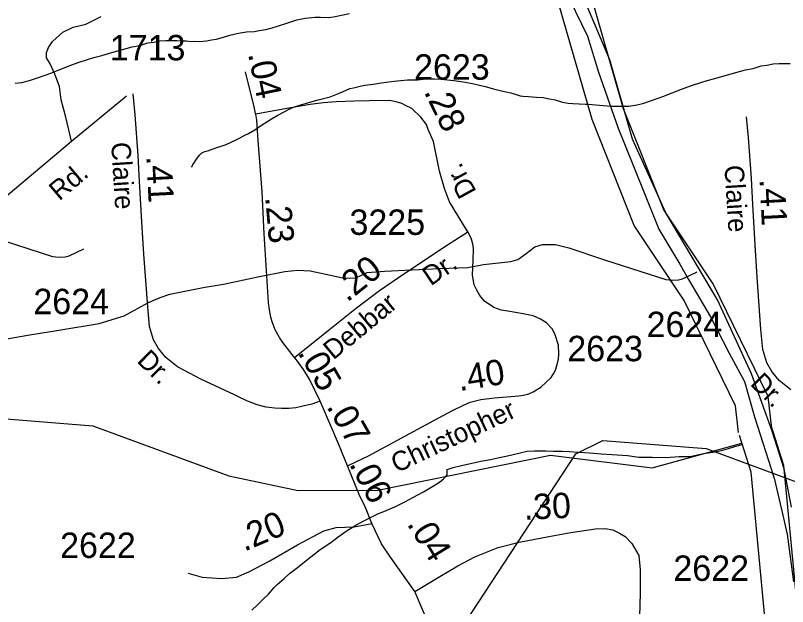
# Model space of a CAD drawing. Extents: x 2169602 to 2449496, y 721995 to 810662.
# Drawn here: x 2403716 to 2407514, y 768814 to 771722 of the extents above; entities that cross this region are included whole.
import ezdxf

# ---------------------------------------------------------------- set-up
doc = ezdxf.new("R2010")
doc.units = 0
doc.layers.add('Default', color=7, linetype='Continuous')

msp = doc.modelspace()

# ---------------------------------------------------------------- linework, layer by layer
at = {"layer": 'Default'}
for points in [[(2407436, 769689.1), (2407417.6, 769847.7), (2407148, 770402), (2406905.7, 770765.3), (2406707.4, 771262.8), (2406534.1, 771864.8), (2406430.1, 771998.3), (2406421.7, 772109.9)], [(2407273, 769670.2), (2407257.8, 769801.1), (2407005.4, 770320.2), (2406759.7, 770688.6), (2406552, 771209.6), (2406385.3, 771789), (2406271.1, 771935.5), (2406264.1, 772005.4)], [(2407533.2, 769303), (2407496.2, 769490.8), (2407438.4, 769676.5), (2407335.7, 769958.6), (2407168.7, 770322.1), (2406914.2, 770750.2), (2406750.4, 771113.9), (2406639.4, 771503.9), (2406466.7, 771911.8)], [(2407533.2, 769303), (2407496.2, 769490.8), (2407438.4, 769676.5), (2407335.7, 769958.6), (2407168.7, 770322.1), (2406914.2, 770750.2), (2406750.4, 771113.9), (2406639.4, 771503.9), (2406466.7, 771911.8)], [(2406409.8, 771868), (2406530, 771620.7), (2406583.9, 771442.6), (2406681.1, 771167.3), (2406799.8, 770870.4), (2406880.8, 770670.7), (2406983.6, 770498), (2407026.6, 770422.4), (2407134.9, 770238.9), (2407226.8, 770060.7), (2407302.2, 769920.4), (2407350.8, 769747.6), (2407448.2, 769445.4), (2407483.9, 769290.6), (2407510.8, 769169.2), (2407542.7, 768935.6)], [(2404771.5, 771624.7), (2404813.7, 771634.9), (2404853.3, 771641.1), (2404891.6, 771643.4), (2404915.2, 771647.5), (2404947.6, 771653.6), (2404979.2, 771661.8), (2405009.5, 771670.2), (2405041.3, 771680.4), (2405075.2, 771692.3), (2405100.8, 771700.6), (2405140.8, 771708.8), (2405190.8, 771713), (2405216.8, 771713.1), (2405254.8, 771711.4), (2405281, 771715.6), (2405358.9, 771732.2)], [(2403992.6, 771103.5), (2403963.5, 771221.6), (2403941.3, 771307.1), (2403932.7, 771372.1), (2403910.5, 771433.7), (2403886.5, 771483.3), (2403868.6, 771514.1), (2403868.6, 771539.7), (2403878.8, 771563.7), (2403899.3, 771594.4), (2403948.9, 771640.6), (2404000.3, 771664.6), (2404061.8, 771680), (2404138.8, 771717.6)], [(2403715.2, 771388.9), (2403747.4, 771393), (2403785.4, 771401.4), (2403819.2, 771413.3), (2403867, 771429.6), (2403885, 771435.8), (2403931, 771454), (2403976.5, 771472.3), (2404024.7, 771490.6), (2404070.8, 771504.7), (2404102.6, 771514.9), (2404140.5, 771525.4), (2404190.4, 771539.3), (2404290.4, 771568), (2404327.9, 771574.1), (2404367.9, 771586.7), (2404396.2, 771590.5), (2404426.2, 771597), (2404456.1, 771598.9), (2404477.8, 771599.3), (2404510.2, 771599.3), (2404534, 771597.3), (2404555.8, 771597.7), (2404582, 771593.7), (2404595.9, 771595.7), (2404622, 771594.1), (2404655.8, 771598), (2404679.8, 771602.4), (2404705.6, 771604.6), (2404743.8, 771616.7), (2404771.5, 771624.7)], [(2404581.5, 770976), (2404587.7, 770982), (2404589.5, 770988.2), (2404595.7, 770996.2), (2404603.5, 771010), (2404611.5, 771022.2), (2404617.4, 771028.2), (2404623.5, 771036.2), (2404633.2, 771046.1), (2404647.1, 771052.5), (2404667.2, 771058.4), (2404679.3, 771062.6), (2404711.1, 771074.8), (2404728.7, 771078.7), (2404753.1, 771086.8), (2404776.7, 771099), (2404814.7, 771117.2), (2404844.6, 771133.4), (2404862.4, 771141.6), (2404894.4, 771159.5), (2404912.1, 771171.8), (2404940.1, 771189.9), (2404976, 771214.1), (2405006.4, 771232.2), (2405062.2, 771260.7), (2405083.7, 771270.8), (2405119.4, 771282.9), (2405163.5, 771295.3), (2405205.9, 771307.5), (2405263.5, 771321.9), (2405305.3, 771337.9), (2405325.4, 771346.2), (2405361.3, 771362.3), (2405379.4, 771366.5), (2405411.4, 771374.6), (2405434.9, 771378.7), (2405475.1, 771384.8), (2405514.7, 771391), (2405579.1, 771399.5), (2405644.7, 771405.8), (2405694.9, 771405.9), (2405734.7, 771410.5), (2405776.8, 771410.6), (2405808.7, 771408.6), (2405873.1, 771401.3), (2405918.9, 771395.2), (2405964.6, 771387.5), (2406027.1, 771372), (2406078.8, 771358.5), (2406121, 771348.4), (2406152.8, 771340.8), (2406179.1, 771332.7), (2406199, 771326.9), (2406211.1, 771325.1), (2406239.2, 771323.3), (2406257.2, 771321.4), (2406279.3, 771319.6), (2406311.3, 771317.6), (2406333.3, 771313.9), (2406371, 771306.2), (2406407.3, 771296.2), (2406435.2, 771290.4), (2406456.9, 771288.7), (2406488.9, 771286.7), (2406519.3, 771285), (2406535, 771285), (2406589.2, 771281.3), (2406646.8, 771275.8), (2406691.1, 771275.6), (2406731.1, 771276), (2406763.3, 771280.1), (2406801.2, 771288.6), (2406835, 771300.5), (2406882.8, 771316.8), (2406900.9, 771323), (2406946.8, 771341.2), (2406992.3, 771359.4), (2407040.5, 771377.7), (2407086.6, 771391.8), (2407118.4, 771402), (2407156.4, 771412.6), (2407206.2, 771426.5), (2407306.2, 771455.2), (2407343.8, 771461.3), (2407383.8, 771473.9), (2407412.1, 771477.7), (2407442, 771484.2), (2407471.9, 771486.1), (2407493.7, 771486.5), (2407526.1, 771486.4)], [(2404898, 771236.4), (2404897.5, 771239.3), (2404888.4, 771281), (2404867.2, 771363.6), (2404847.8, 771443.9)], [(2403230, 769703), (2403234.5, 769723.3), (2403253.4, 769789.9), (2403293.8, 769877.1), (2403356.3, 770118.3), (2403435.8, 770409.1), (2403476.9, 770571.6), (2403503.4, 770650.3), (2403520.5, 770684.5), (2403563.2, 770742.6), (2403742.8, 770893.1), (2403992.6, 771103.5), (2404262.8, 771325.9)], [(2405215.2, 769825.1), (2405174.3, 769809.8), (2405123.3, 769797.6), (2405096, 769791), (2405060.2, 769788.1), (2405024.7, 769787.7), (2404991.3, 769789.8), (2404949.8, 769795), (2404905.7, 769806.5), (2404875.5, 769817), (2404857.7, 769823.6), (2404813.7, 769844.9), (2404794.1, 769854.8), (2404628.9, 769932.4), (2404513.3, 769993.5), (2404456.3, 770038.9), (2404420, 770083.5), (2404395.2, 770126.5), (2404375.8, 770191.7), (2404366.7, 770289.1), (2404348.6, 770548), (2404338.3, 770707), (2404326.3, 770905.1), (2404319.7, 771032.3), (2404304.9, 771233.6), (2404295.7, 771336.5)], [(2405941, 770657.7), (2405919.4, 770691.6), (2405851.5, 770804.3), (2405826.1, 770870), (2405802.6, 770956.5), (2405772.7, 771101.9), (2405746.4, 771161.2), (2405737.4, 771185.7), (2405710.2, 771222.3), (2405665.4, 771263.6), (2405637.7, 771278), (2405616.5, 771288.5), (2405588.8, 771296.6), (2405555.8, 771303), (2405456.6, 771301.6), (2405384.1, 771300.7), (2405293.6, 771296.6), (2405231.5, 771292.5), (2405165.8, 771283.9), (2405033.6, 771261.7), (2404898, 771236.4)], [(2405089.5, 770038.9), (2405031.3, 770113.4), (2405014.6, 770137.3), (2404994.1, 770175.1), (2404979.2, 770215.3), (2404972.9, 770236.9), (2404966.6, 770273.3), (2404961.5, 770310.4), (2404950.9, 770466.6), (2404939.6, 770647.3), (2404930.5, 770855), (2404909.6, 771107.4), (2404903.2, 771206.9), (2404898, 771236.4)], [(2407529.1, 769880.7), (2407472.2, 769926.1), (2407435.8, 769970.7), (2407411.1, 770013.6), (2407391.7, 770078.9), (2407382.6, 770176.3), (2407364.4, 770435.1), (2407354.1, 770594.1), (2407342.1, 770792.3), (2407335.5, 770919.5), (2407320.7, 771120.8), (2407311.5, 771223.6)], [(2405089.5, 770038.9), (2405263, 770178.2), (2405392.9, 770283), (2405507.1, 770368.8), (2405626.3, 770450.5), (2405835.5, 770589.4), (2405941, 770657.7)], [(2405348.6, 769506.3), (2405456.7, 769557.7), (2405535, 769599.2), (2405773.4, 769728.9), (2405865.9, 769778.9), (2405916.3, 769802.7), (2405953.1, 769818.7), (2406004.4, 769831.9), (2406073.1, 769841.1), (2406191.9, 769851), (2406214.9, 769854.5), (2406241.1, 769860.3), (2406263.2, 769870), (2406300.8, 769892.6), (2406351.2, 769940.8), (2406366.7, 769966.4), (2406374.2, 769981.5), (2406379.5, 769999.2), (2406386.6, 770031.5), (2406389.3, 770055.8), (2406387, 770100), (2406368.5, 770155.3), (2406355.6, 770179.7), (2406328.2, 770209.3), (2406298.1, 770227), (2406263.2, 770244.3), (2406213.2, 770254.4), (2406138.4, 770267.3), (2406105.7, 770272.1), (2406069.3, 770285.3), (2406022.7, 770316.6), (2405999.6, 770344.7), (2405986.5, 770366.9), (2405971.7, 770396.8), (2405964.5, 770444.3), (2405967.4, 770520.4), (2405968.3, 770572), (2405967.9, 770590.6), (2405959.7, 770621.8), (2405942.5, 770655.3), (2405941, 770657.7)], [(2403598.1, 770633.1), (2403899.1, 770535.6), (2403931.6, 770532.2), (2403960.7, 770533.9), (2403981.2, 770539), (2404053.1, 770573.2)], [(2403614.5, 770121.7), (2403787.3, 770150.8), (2403929.3, 770173), (2404127.7, 770207.2), (2404251.7, 770244.9), (2404371.4, 770309.9), (2404427.9, 770333.8), (2404475.8, 770350.9), (2404640, 770383.4), (2404739.2, 770400.5), (2404907.7, 770436.4), (2405041.1, 770462.1), (2405102.7, 770468.9), (2405166, 770465.5), (2405242.9, 770448.4), (2405325, 770431.3), (2405357.5, 770429.6), (2405390, 770431.3), (2405446.5, 770457), (2405531.2, 770463.8), (2405803.1, 770477.5), (2405940.8, 770482.6), (2406017.8, 770496.3), (2406152.9, 770511.7), (2406187.1, 770522), (2406228.2, 770551.1), (2406270.9, 770583.5), (2406308.6, 770595.5), (2406371.9, 770595.5), (2406438.6, 770578.4), (2406613.9, 770520.3), (2406914.9, 770422.8), (2406947.4, 770419.3), (2406976.5, 770421.1), (2406997, 770426.2), (2407068.9, 770460.4)], [(2405215.2, 769825.1), (2405162, 769932.8), (2405133.6, 769979.6), (2405098.3, 770027.7), (2405089.5, 770038.9)], [(2405348.6, 769506.3), (2405304.5, 769614.7), (2405273, 769692.1), (2405215.2, 769825.1)], [(2402382.6, 767944.1), (2402720.6, 768554), (2403456.7, 769677.2), (2403589.6, 769743.4), (2404097.7, 769703.5), (2404765.5, 769457), (2405107.6, 769384.4), (2405498.6, 769386.3), (2406347.7, 769559.2), (2406847.6, 769496.5), (2407288.4, 769617.1)], [(2407593.2, 768480.4), (2407495.4, 769508), (2407432.6, 769704.6)], [(2407429.9, 768464.9), (2407333.8, 769474.9), (2407276.4, 769654.7)], [(2405398.5, 767831.3), (2405736.4, 768441.1), (2406472.5, 769564.4), (2406605.4, 769630.5), (2407113.5, 769590.7), (2407781.4, 769344.2), (2408123.4, 769271.5), (2408514.4, 769273.4), (2409363.5, 769446.4), (2409863.4, 769383.7), (2410304.2, 769504.3)], [(2405839, 769487.5), (2405869.1, 769497.6), (2405909.5, 769507.7), (2406005.1, 769528.5), (2406052.8, 769536.7), (2406097.1, 769547.1), (2406150.4, 769559.3), (2406204.8, 769571.3), (2406232.7, 769577.7), (2406268.8, 769580), (2406324.9, 769580.4), (2406362.5, 769578.4), (2406404.5, 769578.9), (2406440.4, 769576.7), (2406482.2, 769573.2), (2406516.3, 769571.3), (2406558.7, 769567.8), (2406596.6, 769565.6), (2406650.4, 769562), (2406726.4, 769556.6), (2406782.8, 769548.8), (2406848.4, 769549.1), (2406914.5, 769547.7), (2406980.5, 769551.8), (2407034.2, 769552.2), (2407100.5, 769566.6), (2407146.4, 769573), (2407188.2, 769581.3), (2407222.3, 769591.2), (2407254, 769601.7), (2407278, 769607.8), (2407289.7, 769611.8)], [(2404879.3, 768796.2), (2404909.1, 768824.6), (2404935.1, 768850.7), (2404960.9, 768874.8), (2404989.2, 768907), (2405002.6, 768921.2), (2405038.7, 768951.1), (2405064.3, 768975.6), (2405104.3, 769005.6), (2405146.1, 769039.8), (2405184.2, 769069.8), (2405215.8, 769094.2), (2405267.5, 769128.6), (2405303.2, 769156.5), (2405347.3, 769188.7), (2405391.1, 769215), (2405432.6, 769237.5), (2405468.9, 769255.5), (2405498.8, 769269.7), (2405528.5, 769281.8), (2405582.2, 769304.1), (2405634.3, 769330.3), (2405670.4, 769350.4), (2405723.9, 769378.8), (2405763.7, 769403.2), (2405801.9, 769425.4), (2405821.5, 769441.5), (2405833.2, 769453.5), (2405839.8, 769461.5), (2405839.8, 769469.6), (2405839, 769487.5)], [(2405469.5, 769222.3), (2405437.7, 769301.6), (2405407.2, 769365.1), (2405348.6, 769506.3)], [(2404566.2, 768977.3), (2404634.6, 768958.5), (2404729.6, 768951.7), (2404803.1, 768958.5), (2404864.7, 768984.2), (2404967.3, 769038.9), (2405104.1, 769117.6), (2405232.4, 769186), (2405294, 769203.1), (2405382.3, 769206), (2405469.5, 769222.3)], [(2405680.5, 768887), (2405560.4, 769056.3), (2405515.8, 769122.4), (2405469.5, 769222.3)], [(2405680.5, 768887), (2405803.5, 768962.1), (2405892.5, 769013.4), (2405975.7, 769058.8), (2406090.2, 769103.9), (2406192.9, 769131.3), (2406340, 769158.7), (2406448, 769177.7), (2406568.6, 769195.9), (2406616.5, 769198.3), (2406654.5, 769190.9), (2406686.7, 769175.2), (2406715.6, 769157.9), (2406747.8, 769124), (2406781.6, 769064.6), (2406788.6, 768994.4), (2406788.6, 768880.4), (2406786.2, 768764.8)], [(2405746.6, 768733.4), (2405680.5, 768887)]]:
    msp.add_lwpolyline(points, dxfattribs=at)

# ---------------------------------------------------------------- texts
for s, p in [('1713', (2404180.5, 771501.2)), ('2623', (2405676.9, 771406)), ('3225', (2405359.2, 770642.4)), ('2624', (2403804.6, 770252.3)), ('2624', (2406820.4, 770139.5)), ('2623', (2406430.6, 770020.8)), ('2622', (2403936.2, 769052.8)), ('2622', (2406952.1, 768940))]:
    msp.add_text(s, height=125, dxfattribs=at).set_placement(p)
for s, height, rotation, p in [('.04', 125, 281.49, (2404859.6, 771533.1)), ('.28', 125, 295.8765, (2405723.7, 771346.9)), ('Claire', 95, 273.5267, (2404187.1, 771096.3)), ('.41', 125, 272.8991, (2404359.9, 771029.4)), ('Rd.', 95, 40.2282, (2403932.1, 770806.9)), ('Dr.', 95, 118.583, (2405985.9, 770855.4)), ('Claire', 95, 273.5267, (2407202.9, 770983.5)), ('.41', 125, 272.8991, (2407375.8, 770916.5)), ('.23', 125, 275.0612, (2404944.3, 770827.5)), ('.20', 125, 38.7317, (2405347.7, 770308.2)), ('Dr.', 95, 34.1552, (2405758.6, 770388.9)), ('Debbar', 95, 39.7209, (2405280.1, 770024.1)), ('Dr.', 95, 315.2823, (2404309.5, 770018.9)), ('.05', 125, 299.9249, (2405102.7, 770063.1)), ('.40', 125, 9.3005, (2405900.4, 769873.2)), ('Dr.', 95, 315.2823, (2407325.3, 769906.1)), ('.07', 125, 299.9249, (2405243.9, 769797.8)), ('Christopher', 95, 25.2344, (2405591.4, 769469.5)), ('.06', 125, 298.0343, (2405355.7, 769514.9)), ('.30', 125, 2.4088, (2406218.3, 769240.7)), ('.20', 125, 23.0962, (2404842, 769083.1)), ('.04', 125, 301.7189, (2405639.3, 769220.5))]:
    msp.add_text(s, height=height, rotation=rotation, dxfattribs=at).set_placement(p)

doc.saveas('drawing.dxf')
